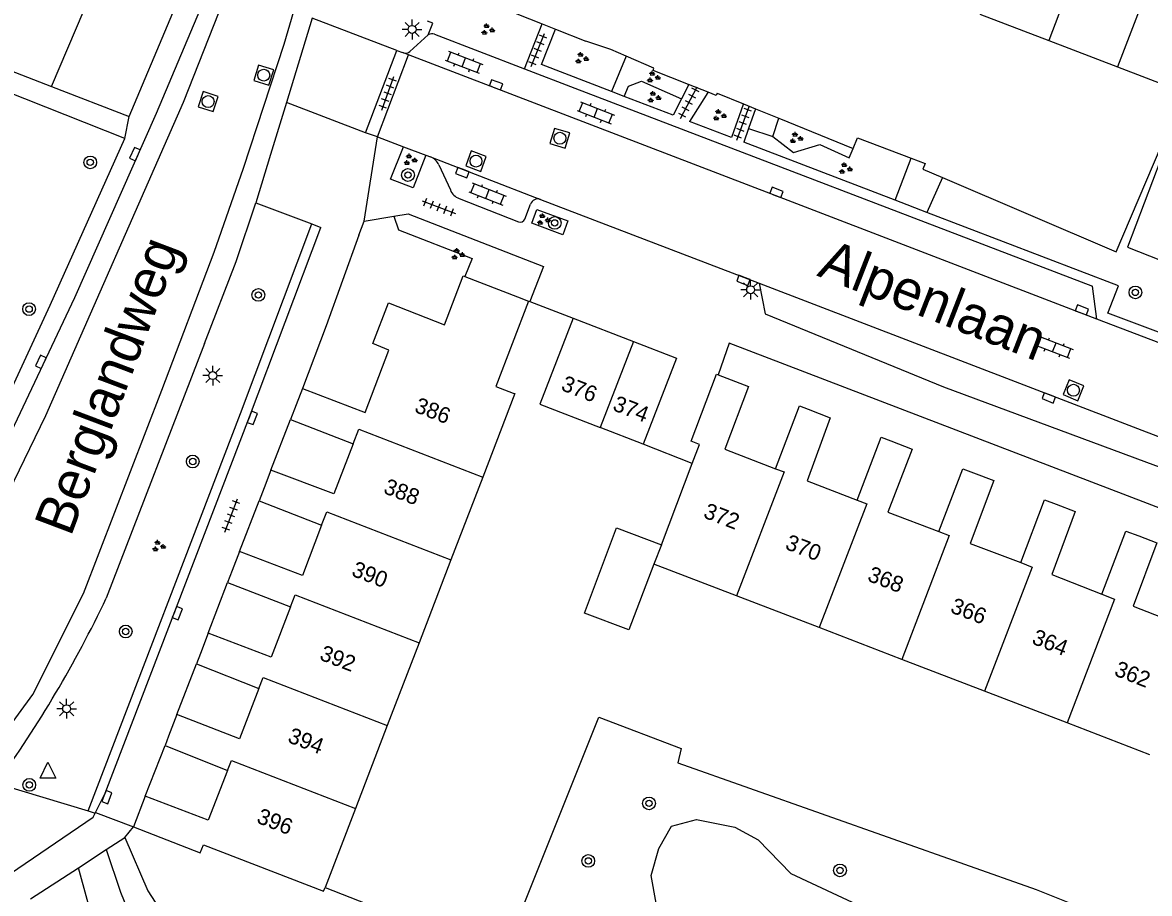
# Model space of a CAD drawing. Extents: x 132994 to 136000, y 393499 to 395512.
# Drawn here: x 134603.8 to 134674.7, y 394169.4 to 394224.2 of the extents above; entities that cross this region are included whole.
import ezdxf

# ---------------------------------------------------------------- set-up
doc = ezdxf.new("R2010")
doc.units = 0
for name, color, linetype in [('gg-afsc-erfafscheiding', 7, 'Continuous'), ('gg-afsc-muur', 7, 'Continuous'), ('gg-anno-huisnummerreeks BGT', 7, 'Continuous'), ('gg-anno-openbare ruimte label', 7, 'Continuous'), ('gg-bbg-bijgebouw', 7, 'Continuous'), ('gg-bbg-hoofdgebouw', 7, 'Continuous'), ('gg-bbg-tussenscheiding', 7, 'Continuous'), ('gg-knt-verharding', 7, 'Continuous'), ('gg-knt-verharding nz', 7, 'Continuous'), ('gg-knt-verharding onder overbouw', 7, 'Continuous'), ('gt-grn-groengrens', 7, 'Continuous'), ('gt-grn-weggrens', 7, 'Continuous'), ('gt-symb-boom', 7, 'Continuous'), ('gt-symb-groenvak', 7, 'Continuous'), ('gt-symb-klinker verharding', 7, 'Continuous'), ('gt-symb-kolk', 7, 'Continuous'), ('gt-symb-lichtmast', 7, 'Continuous'), ('gt-symb-rioolschacht', 7, 'Continuous'), ('gt-symb-tegel verharding', 7, 'Continuous'), ('gt-symb-waterafsluiter', 7, 'Continuous')]:
    doc.layers.add(name, color=color, linetype=linetype)

# ---------------------------------------------------------------- blocks, each defined once
blk = doc.blocks.new('gt0-KL1')
at = {"layer": 'gt-symb-klinker verharding'}
for p, q in [((-1.15, 0.3), (1.15, 0.3)), ((-1, -0.3), (-1, 0.3)), ((-0.5, 0.3), (-0.5, 0.45)), ((0, -0.3), (0, 0.3)), ((0.5, 0.3), (0.5, 0.45)), ((1, -0.3), (1, 0.3)), ((-1.15, -0.3), (1.15, -0.3)), ((-0.5, -0.45), (-0.5, -0.3)), ((0.5, -0.45), (0.5, -0.3))]:
    blk.add_line(p, q, dxfattribs=at)
blk = doc.blocks.new('gt0-KOLK')
at = {"layer": 'gt-symb-kolk'}
blk.add_lwpolyline([(0, 0), (0.375, 0), (0.375, 0.4), (-0.375, 0.4), (-0.375, 0), (0, 0)], dxfattribs=at)
blk = doc.blocks.new('gt0-BOOM')
at = {"layer": 'gt-symb-boom'}
for radius in [0.4, 0.2]:
    blk.add_circle((0, 0), radius, dxfattribs=at)
blk = doc.blocks.new('gt0-GRVAK')
at = {"layer": 'gt-symb-groenvak'}
for p, q in [((-0.11, 0.189), (-0.228, 0.24)), ((-0.182, 0.153), (0.088, 0.153)), ((-0.091, 0.211), (-0.156, 0.322)), ((-0.047, 0.214), (-0.047, 0.393)), ((-0.004, 0.211), (0.061, 0.322)), ((0.015, 0.189), (0.133, 0.24)), ((0.262, -0.052), (0.197, 0.059)), ((0.305, -0.049), (0.305, 0.13)), ((0.349, -0.052), (0.414, 0.059)), ((-0.245, -0.228), (-0.363, -0.177)), ((-0.318, -0.264), (-0.047, -0.264)), ((-0.226, -0.206), (-0.291, -0.095)), ((-0.183, -0.203), (-0.183, -0.024)), ((-0.139, -0.206), (-0.074, -0.095)), ((-0.12, -0.228), (-0.002, -0.177)), ((0.243, -0.074), (0.125, -0.023)), ((0.17, -0.11), (0.441, -0.11)), ((0.368, -0.074), (0.486, -0.023))]:
    blk.add_line(p, q, dxfattribs=at)
blk = doc.blocks.new('gt0-TEG1')
at = {"layer": 'gt-symb-tegel verharding'}
for p, q in [((-1.125, 0), (1.125, 0)), ((-0.9, -0.25), (-0.9, 0.25)), ((-0.45, -0.25), (-0.45, 0.25)), ((0, -0.25), (0, 0.25)), ((0.45, -0.25), (0.45, 0.25)), ((0.9, -0.25), (0.9, 0.25))]:
    blk.add_line(p, q, dxfattribs=at)
blk = doc.blocks.new('gt0-RS')
at = {"layer": 'gt-symb-rioolschacht'}
blk.add_lwpolyline([(-0.5, -0.5), (0.5, -0.5), (0.5, 0.5), (-0.5, 0.5)], close=True, dxfattribs=at)
blk.add_circle((0, 0), 0.375, dxfattribs=at)
blk = doc.blocks.new('gt0-LMAST')
at = {"layer": 'gt-symb-lichtmast'}
for p, q in [((-0.182, 0.173), (-0.447, 0.438)), ((-0.005, 0.246), (-0.005, 0.621)), ((0.172, 0.173), (0.437, 0.438)), ((-0.255, -0.004), (-0.63, -0.004)), ((-0.182, -0.181), (-0.447, -0.446)), ((-0.005, -0.254), (-0.005, -0.629)), ((0.437, -0.446), (0.172, -0.181)), ((0.245, -0.004), (0.62, -0.004))]:
    blk.add_line(p, q, dxfattribs=at)
blk.add_circle((-0.005, -0.004), 0.25, dxfattribs=at)
blk = doc.blocks.new('gt0-WAFSL')
at = {"layer": 'gt-symb-waterafsluiter'}
for p, q in [((-0.5, -0.333), (0, 0.667)), ((0, 0.667), (0.5, -0.333)), ((0.5, -0.333), (-0.5, -0.333))]:
    blk.add_line(p, q, dxfattribs=at)

msp = doc.modelspace()

# ---------------------------------------------------------------- linework, layer by layer
at = {"layer": 'gg-afsc-erfafscheiding'}
for p, q in [((134630.74, 394226.392), (134636.462, 394224.127)), ((134636.462, 394224.127), (134637.302, 394223.794)), ((134637.302, 394223.794), (134639.213, 394223.038)), ((134643.495, 394221.343), (134641.756, 394222.091)), ((134647.459, 394219.766), (134649.124, 394219.089)), ((134649.124, 394219.089), (134649.882, 394218.781)), ((134649.882, 394218.781), (134651.353, 394218.184)), ((134651.353, 394218.184), (134656.021, 394216.288)), ((134659.667, 394215.672), (134660.551, 394215.336)), ((134635.607, 394206.688), (134635.687, 394206.658)), ((134635.687, 394206.658), (134638.411, 394205.618)), ((134645.893, 394196.474), (134642.816, 394197.698))]:
    msp.add_line(p, q, dxfattribs=at)
for points in [[(134641.756, 394222.091), (134640.784, 394222.509), (134639.213, 394223.038)], [(134661.641, 394214.456), (134672.556, 394209.778), (134676.37, 394218.694)], [(134656.021, 394216.288), (134656.292, 394216.955), (134659.667, 394215.672)], [(134660.551, 394215.336), (134660.401, 394214.987), (134661.641, 394214.456)]]:
    msp.add_lwpolyline(points, dxfattribs=at)
at = {"layer": 'gg-afsc-muur'}
msp.add_line((134646.898, 394219.824), (134645.67, 394220.308), dxfattribs=at)
for points in [[(134645.67, 394220.308), (134643.435, 394221.191), (134643.495, 394221.343)], [(134647.459, 394219.766), (134647.403, 394219.624), (134646.898, 394219.824)], [(134622.804, 394169.824), (134633.98, 394165.431), (134640.035, 394180.523), (134645.207, 394178.554), (134644.992, 394177.656), (134667.54, 394169.691), (134671.301, 394168.189)]]:
    msp.add_lwpolyline(points, dxfattribs=at)
at = {"layer": 'gg-bbg-bijgebouw'}
for p, q in [((134638.411, 394205.618), (134642.202, 394204.144)), ((134642.816, 394197.698), (134640.102, 394198.749))]:
    msp.add_line(p, q, dxfattribs=at)
for points in [[(134638.411, 394205.618), (134636.319, 394200.213), (134640.102, 394198.749)], [(134642.202, 394204.144), (134644.905, 394203.093), (134642.816, 394197.698)], [(134643.48, 394190.15), (134641.92, 394186.01), (134639.12, 394187.07), (134641.14, 394192.43), (134643.96, 394191.37)]]:
    msp.add_lwpolyline(points, dxfattribs=at)
at = {"layer": 'gg-bbg-hoofdgebouw'}
for p, q in [((134663.998, 394224.729), (134668.321, 394223.07)), ((134668.321, 394223.07), (134672.645, 394221.409)), ((134672.645, 394221.409), (134676.8, 394219.814)), ((134621.38, 394201.19), (134620.982, 394200.16)), ((134620.982, 394200.16), (134620.63, 394199.25)), ((134620.63, 394199.25), (134624.57, 394197.72)), ((134643.96, 394191.37), (134645.893, 394196.474)), ((134619.4, 394196.06), (134618.977, 394194.952)), ((134632.721, 394195.621), (134630.719, 394190.413)), ((134618.977, 394194.952), (134618.66, 394194.12)), ((134618.66, 394194.12), (134622.59, 394192.59)), ((134617.43, 394190.95), (134616.969, 394189.746)), ((134630.719, 394190.413), (134628.717, 394185.204)), ((134648.68, 394188.152), (134643.48, 394190.15)), ((134616.969, 394189.746), (134616.68, 394188.99)), ((134616.68, 394188.99), (134620.63, 394187.46)), ((134653.88, 394186.154), (134648.68, 394188.152)), ((134615.45, 394185.8), (134614.966, 394184.537)), ((134659.081, 394184.156), (134653.88, 394186.154)), ((134628.717, 394185.204), (134626.714, 394179.996)), ((134614.966, 394184.537), (134614.71, 394183.87)), ((134614.71, 394183.87), (134618.65, 394182.33)), ((134664.281, 394182.159), (134659.081, 394184.156)), ((134669.481, 394180.161), (134664.281, 394182.159)), ((134613.48, 394180.69), (134612.963, 394179.328)), ((134626.714, 394179.996), (134624.712, 394174.787)), ((134674.681, 394178.163), (134669.481, 394180.161)), ((134612.963, 394179.328), (134612.74, 394178.74)), ((134612.74, 394178.74), (134616.67, 394177.17)), ((134611.5, 394175.56), (134610.76, 394173.62)), ((134624.712, 394174.787), (134622.804, 394169.824))]:
    msp.add_line(p, q, dxfattribs=at)
for points in [[(134621.38, 394201.19), (134625.32, 394199.69), (134626.81, 394203.6), (134625.81, 394204.02), (134626.79, 394206.58), (134630.32, 394205.2), (134631.49, 394208.27), (134631.608, 394208.225)], [(134631.608, 394208.225), (134634.902, 394206.958), (134635.607, 394206.688)], [(134635.607, 394206.688), (134633.551, 394201.321), (134634.645, 394200.902), (134634.738, 394200.867), (134632.721, 394195.621)], [(134645.893, 394196.474), (134646.35, 394197.68), (134645.83, 394197.88), (134647.42, 394202.09), (134647.526, 394202.05)], [(134647.526, 394202.05), (134649.45, 394201.32), (134647.96, 394197.37), (134651.14, 394196.15)], [(134651.14, 394196.15), (134652.65, 394200.1), (134653.191, 394199.89)], [(134653.191, 394199.89), (134654.58, 394199.35), (134653.12, 394195.39), (134656.28, 394194.17)], [(134624.57, 394197.72), (134623.35, 394194.56), (134619.4, 394196.06)], [(134656.28, 394194.17), (134657.78, 394198.13), (134658.392, 394197.895)], [(134658.392, 394197.895), (134659.73, 394197.38), (134658.21, 394193.42), (134661.42, 394192.19)], [(134661.42, 394192.19), (134662.93, 394196.15), (134663.591, 394195.898)], [(134663.591, 394195.898), (134664.87, 394195.41), (134663.38, 394191.45), (134666.56, 394190.24)], [(134666.56, 394190.24), (134668.06, 394194.19), (134668.794, 394193.908)], [(134668.794, 394193.908), (134669.99, 394193.45), (134668.51, 394189.49), (134671.67, 394188.25)], [(134622.59, 394192.59), (134621.38, 394189.44), (134617.43, 394190.95)], [(134671.67, 394188.25), (134673.17, 394192.23), (134673.997, 394191.918)], [(134673.997, 394191.918), (134675.13, 394191.49), (134673.64, 394187.51), (134676.81, 394186.27)], [(134620.63, 394187.46), (134619.42, 394184.3), (134615.45, 394185.8)], [(134618.65, 394182.33), (134617.43, 394179.16), (134613.48, 394180.69)], [(134616.67, 394177.17), (134615.46, 394174.05), (134611.5, 394175.56)], [(134610.76, 394173.62), (134614.96, 394172), (134615.15, 394172.49), (134622.71, 394169.58), (134622.804, 394169.824)]]:
    msp.add_lwpolyline(points, dxfattribs=at)
at = {"layer": 'gg-bbg-tussenscheiding'}
for p, q in [((134672.06, 394232.84), (134668.321, 394223.07)), ((134676.385, 394231.185), (134672.645, 394221.409)), ((134642.202, 394204.144), (134640.102, 394198.749)), ((134643.96, 394191.37), (134643.48, 394190.15))]:
    msp.add_line(p, q, dxfattribs=at)
for points in [[(134624.57, 394197.72), (134624.924, 394198.636), (134632.721, 394195.621)], [(134651.14, 394196.15), (134651.675, 394195.945), (134648.68, 394188.152)], [(134656.28, 394194.17), (134656.873, 394193.941), (134653.88, 394186.154)], [(134622.59, 394192.59), (134622.913, 394193.431), (134630.719, 394190.413)], [(134661.42, 394192.19), (134662.071, 394191.941), (134659.081, 394184.156)], [(134666.56, 394190.24), (134667.28, 394189.966), (134664.281, 394182.159)], [(134620.63, 394187.46), (134620.92, 394188.218), (134628.717, 394185.204)], [(134671.67, 394188.25), (134672.468, 394187.937), (134669.481, 394180.161)], [(134618.65, 394182.33), (134618.912, 394183.012), (134626.714, 394179.996)], [(134616.67, 394177.17), (134616.915, 394177.801), (134624.712, 394174.787)]]:
    msp.add_lwpolyline(points, dxfattribs=at)
at = {"layer": 'gg-knt-verharding'}
for p, q in [((134621.986, 394224.475), (134620.374, 394219.175)), ((134635.343, 394221.3), (134636.462, 394224.127)), ((134629.301, 394223.423), (134628.138, 394222.39)), ((134629.694, 394223.468), (134635.343, 394221.3)), ((134636.415, 394221.554), (134637.302, 394223.794)), ((134625.345, 394217.275), (134627.318, 394222.437)), ((134626.095, 394217.008), (134628.051, 394222.168)), ((134627.318, 394222.437), (134627.676, 394222.322)), ((134627.743, 394222.295), (134627.676, 394222.322)), ((134628.051, 394222.168), (134627.743, 394222.295)), ((134635.343, 394221.3), (134638.516, 394220.083)), ((134640.813, 394219.869), (134636.415, 394221.554)), ((134610.21, 394216.92), (134602.71, 394219.89)), ((134605.606, 394220.187), (134610.48, 394218.29)), ((134638.516, 394220.083), (134671.08, 394207.63)), ((134641.624, 394219.558), (134640.813, 394219.869)), ((134645.656, 394220.274), (134645.218, 394219.398)), ((134645.656, 394220.274), (134645.67, 394220.308)), ((134646.887, 394219.797), (134645.731, 394217.985)), ((134646.887, 394219.797), (134646.898, 394219.824)), ((134620.374, 394219.175), (134619.377, 394215.897)), ((134644.707, 394218.377), (134641.624, 394219.558)), ((134645.218, 394219.398), (134644.707, 394218.377)), ((134649.108, 394219.049), (134648.371, 394216.973)), ((134649.108, 394219.049), (134649.124, 394219.089)), ((134649.882, 394218.781), (134649.444, 394217.538)), ((134648.371, 394216.973), (134645.731, 394217.985)), ((134650.964, 394217.028), (134651.353, 394218.184)), ((134626.095, 394217.008), (134625.345, 394217.275)), ((134626.095, 394217.008), (134627.743, 394216.389)), ((134649.444, 394217.538), (134649.141, 394216.678)), ((134649.444, 394217.538), (134650.964, 394217.028)), ((134627.743, 394216.389), (134629.145, 394215.863)), ((134658.663, 394213.03), (134649.141, 394216.678)), ((134619.377, 394215.897), (134618.455, 394212.867)), ((134629.145, 394215.863), (134629.434, 394215.754)), ((134658.663, 394213.03), (134659.667, 394215.672)), ((134629.969, 394215.245), (134630.686, 394213.675)), ((134661.641, 394214.456), (134660.66, 394212.265)), ((134618.455, 394212.867), (134621.984, 394211.536)), ((134631.245, 394213.137), (134634.98, 394211.665)), ((134635.369, 394211.847), (134635.735, 394212.783)), ((134636.349, 394213.085), (134650.119, 394207.814)), ((134660.66, 394212.265), (134658.663, 394213.03)), ((134625.273, 394211.706), (134627.135, 394212.028)), ((134672.703, 394207.651), (134660.66, 394212.265)), ((134621.984, 394211.536), (134622.545, 394211.324)), ((134624.921, 394210.831), (134625.273, 394211.706)), ((134624.921, 394210.831), (134622.881, 394205.134)), ((134671.343, 394205.561), (134671.08, 394207.63)), ((134677.814, 394203.074), (134671.343, 394205.561)), ((134622.881, 394205.134), (134621.38, 394201.19)), ((134615.228, 394204.021), (134609.048, 394188.006)), ((134619.4, 394196.06), (134620.63, 394199.25)), ((134617.43, 394190.95), (134618.66, 394194.12)), ((134615.45, 394185.8), (134616.68, 394188.99)), ((134613.48, 394180.69), (134614.71, 394183.87)), ((134611.5, 394175.56), (134612.74, 394178.74)), ((134608.37, 394174.54), (134608.969, 394175.751)), ((134608.347, 394174.494), (134608.37, 394174.54)), ((134610.208, 394172.952), (134610.76, 394173.62)), ((134609.048, 394172.197), (134610.208, 394172.952)), ((134607.3, 394171.06), (134609.048, 394172.197)), ((134604.28, 394169.096), (134607.3, 394171.06))]:
    msp.add_line(p, q, dxfattribs=at)
for points in [[(134610.48, 394218.29), (134615.64, 394230.55), (134623.2, 394249.77)], [(134574.514, 394234.493), (134580.8, 394232.08), (134580.08, 394230.12), (134605.606, 394220.187)], [(134597.89, 394188.33), (134602.56, 394197.37), (134607.07, 394206.92), (134612.21, 394218.51), (134615.735, 394226.864)], [(134629.301, 394223.423), (134629.589, 394224.169), (134629.26, 394224.295)], [(134676.94, 394219.76), (134673.27, 394210.07), (134676.74, 394208.71), (134675.229, 394204.726), (134672.051, 394205.932), (134672.703, 394207.651)], [(134600.82, 394196.31), (134605.52, 394206.43), (134610.21, 394216.92)], [(134629.145, 394215.863), (134628.352, 394213.818), (134626.916, 394214.359), (134627.743, 394216.389)], [(134615.228, 394204.021), (134617.222, 394209.175), (134618.455, 394212.867)], [(134627.135, 394212.028), (134628.026, 394212.182), (134636.538, 394208.854), (134635.687, 394206.658)], [(134627.135, 394212.028), (134627.417, 394211.172), (134632.049, 394209.371), (134631.608, 394208.225)], [(134635.813, 394211.577), (134636.132, 394212.445), (134638.086, 394211.727), (134637.767, 394210.859), (134635.813, 394211.577)], [(134608.969, 394175.751), (134618.044, 394199.411), (134622.545, 394211.324)], [(134650.119, 394207.814), (134650.491, 394205.877), (134661.699, 394201.303), (134675.036, 394196.353), (134676.783, 394195.752), (134677.442, 394195.644), (134678.947, 394196.731)], [(134690.397, 394188.024), (134690.2, 394188.33), (134690.08, 394188.01), (134648.22, 394204.05), (134647.526, 394202.05)], [(134603.016, 394170.697), (134608.217, 394174.231), (134608.347, 394174.494)]]:
    msp.add_lwpolyline(points, dxfattribs=at)
for centre, radius, start, end in [((134629.537, 394223.097), 0.403, 67.12243, 125.94184), ((134627.861, 394222.672), 0.396, 252.62135, 314.42497), ((134629.055, 394214.82), 1.009, 24.95126, 67.90197), ((134631.538, 394214.001), 0.912, 200.9206, 251.27277), ((134636.187, 394212.639), 0.474, 70.02785, 162.35329), ((134635.079, 394211.961), 0.312, 251.56204, 338.58458), ((134539.996, 394221.038), 76.546, 324.29941, 334.4357)]:
    msp.add_arc(centre, radius, start, end, dxfattribs=at)
at = {"layer": 'gg-knt-verharding nz'}
msp.add_line((134650.119, 394207.814), (134678.947, 394196.731), dxfattribs=at)
for points in [[(134616.764, 394226.471), (134613.889, 394219.167), (134605.222, 394199.465), (134602.205, 394193.294), (134599.148, 394187.637), (134596.165, 394182.925), (134592.226, 394177.892), (134587.128, 394172.618), (134582.62, 394168.635), (134579.469, 394166.184), (134574.085, 394162.639), (134566.908, 394158.831), (134559.992, 394156.074)], [(134562.681, 394149.003), (134564.746, 394149.697), (134571.453, 394152.495), (134576.573, 394155.377), (134582.763, 394159.181), (134587.854, 394163.007), (134592.85, 394167.422), (134597.072, 394172.059), (134601.71, 394178.241), (134604.435, 394181.954), (134607.609, 394188.303), (134612.541, 394201.091), (134615.839, 394209.754), (134617.669, 394215.055), (134620.227, 394222.833), (134620.836, 394224.914)], [(134671.343, 394205.561), (134651.127, 394213.335), (134628.051, 394222.168)]]:
    msp.add_lwpolyline(points, dxfattribs=at)
at = {"layer": 'gg-knt-verharding onder overbouw'}
msp.add_line((134629.434, 394215.754), (134636.349, 394213.085), dxfattribs=at)
at = {"layer": 'gt-grn-groengrens'}
for p, q in [((134605.606, 394220.187), (134607.656, 394225.007)), ((134641.756, 394222.091), (134640.813, 394219.869)), ((134602.157, 394176.369), (134607.897, 394174.63)), ((134607.897, 394174.63), (134608.347, 394174.494)), ((134609.048, 394172.197), (134609.947, 394169.511))]:
    msp.add_line(p, q, dxfattribs=at)
for points in [[(134641.624, 394219.558), (134641.897, 394220.21), (134642.717, 394220.516), (134645.218, 394219.398)], [(134650.964, 394217.028), (134652.269, 394216.024), (134653.919, 394216.543), (134655.775, 394215.696), (134656.021, 394216.288)], [(134607.897, 394174.63), (134617.483, 394199.624), (134621.984, 394211.536)], [(134638.228, 394163.289), (134642.479, 394164.151), (134644.174, 394166.038), (134644.174, 394167.369), (134643.629, 394168.821), (134643.326, 394170.576), (134643.81, 394172.27), (134644.597, 394173.661), (134646.17, 394174.085), (134648.59, 394173.601), (134650.042, 394172.814), (134652.099, 394170.697), (134656.637, 394168.579), (134659.601, 394167.006), (134664.502, 394164.586), (134667.466, 394164.586), (134669.826, 394166.038), (134671.301, 394168.189)], [(134610.208, 394172.952), (134611.658, 394169.61), (134612.633, 394168.112), (134614.115, 394166.77), (134615.573, 394165.755), (134617.38, 394165.156), (134620.704, 394164.262), (134624.296, 394163.953), (134638.228, 394163.289)], [(134612.069, 394161.307), (134611.645, 394161.606), (134611.17, 394161.988), (134610.789, 394162.342), (134610.396, 394162.761), (134609.758, 394163.56), (134609.249, 394164.435), (134608.87, 394165.31), (134607.3, 394171.06)]]:
    msp.add_lwpolyline(points, dxfattribs=at)
msp.add_arc((134618.801, 394172.677), 9.403, 199.67324, 257.06916, dxfattribs=at)
at = {"layer": 'gt-grn-weggrens'}
for p, q in [((134627.318, 394222.437), (134621.986, 394224.475)), ((134625.345, 394217.275), (134620.374, 394219.175)), ((134610.21, 394216.92), (134610.48, 394218.29)), ((134625.273, 394211.706), (134626.095, 394217.008)), ((134608.37, 394174.54), (134610.76, 394173.62))]:
    msp.add_line(p, q, dxfattribs=at)

# ---------------------------------------------------------------- block references
at = {"layer": 'gt-symb-boom'}
for p in [(134608.035, 394215.41), (134628.023, 394214.614), (134637.251, 394211.606), (134618.61, 394207.074), (134673.775, 394207.233), (134604.192, 394206.181), (134614.487, 394196.6), (134610.268, 394185.911), (134604.201, 394176.268), (134643.182, 394175.104), (134639.363, 394171.487), (134655.195, 394170.888)]:
    msp.add_blockref('gt0-BOOM', p, dxfattribs=at)
at = {"layer": 'gt-symb-groenvak'}
for p in [(134633.017, 394223.752), (134638.93, 394221.953), (134643.436, 394220.765), (134643.48, 394219.499), (134647.599, 394218.362), (134652.415, 394216.934), (134628.14, 394215.569), (134655.514, 394215.016), (134636.523, 394211.806), (134631.143, 394209.628), (134612.323, 394191.276)]:
    msp.add_blockref('gt0-GRVAK', p, dxfattribs=at)
at = {"layer": 'gt-symb-klinker verharding'}
for p, rotation in [((134631.539, 394221.707), -21.09921225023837), ((134639.836, 394218.523), -21.407739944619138), ((134633.024, 394213.423), -21.09921225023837), ((134668.675, 394203.786), -21.04574081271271)]:
    msp.add_blockref('gt0-KL1', p, dxfattribs=dict(at, rotation=rotation))
at = {"layer": 'gt-symb-kolk'}
for p, rotation in [((134633.492, 394220.103), -20.788385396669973), ((134611.032, 394215.85), 66.04914468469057), ((134631.515, 394214.952), 158.9074453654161), ((134651.127, 394213.335), -21.280166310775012), ((134649.19, 394208.173), 158.95425918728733), ((134670.34, 394205.948), -21.099212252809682), ((134605.11, 394202.778), 64.92082100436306), ((134668.397, 394200.788), 158.64562263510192), ((134618.044, 394199.411), -110.97171055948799), ((134613.331, 394187.135), -110.97171056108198), ((134608.898, 394175.564), -110.73714811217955)]:
    msp.add_blockref('gt0-KOLK', p, dxfattribs=dict(at, rotation=rotation))
at = {"layer": 'gt-symb-lichtmast'}
for p in [(134628.282, 394223.773), (134649.58, 394207.406), (134615.744, 394202.005), (134606.558, 394181.06)]:
    msp.add_blockref('gt0-LMAST', p, dxfattribs=at)
at = {"layer": 'gt-symb-rioolschacht'}
for p, rotation in [((134618.951, 394220.893), -17.45655813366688), ((134615.453, 394219.231), 71.87318748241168), ((134637.575, 394216.927), 163.21882741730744), ((134632.3, 394215.486), 70.17409260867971), ((134669.88, 394201.078), -22.280371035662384)]:
    msp.add_blockref('gt0-RS', p, dxfattribs=dict(at, rotation=rotation))
at = {"layer": 'gt-symb-tegel verharding'}
for p, rotation in [((134636.193, 394222.475), 68.41134771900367), ((134626.753, 394219.748), 69.93365037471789), ((134645.69, 394219.16), 62.40963046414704), ((134649.089, 394217.868), 69.57138285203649), ((134629.955, 394212.598), -20.864661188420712), ((134616.897, 394193.207), 69.08179501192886)]:
    msp.add_blockref('gt0-TEG1', p, dxfattribs=dict(at, rotation=rotation))
at = {"layer": 'gt-symb-waterafsluiter'}
msp.add_blockref('gt0-WAFSL', (134605.378, 394177.032), dxfattribs=at)

# ---------------------------------------------------------------- texts
at = {"layer": 'gg-anno-huisnummerreeks BGT'}
for s, rotation, p in [('376', 338.7, (134637.59, 394201.11)), ('386', 339.1, (134628.37, 394199.734)), ('374', 338.7, (134640.837, 394199.847)), ('388', 338.9, (134626.417, 394194.634)), ('372', 339, (134646.542, 394193.095)), ('370', 338.9, (134651.685, 394191.121)), ('390', 339, (134624.414, 394189.434)), ('368', 339, (134656.86, 394189.119)), ('366', 339.2, (134662.078, 394187.131)), ('364', 338.6, (134667.202, 394185.168)), ('392', 339, (134622.4, 394184.157)), ('362', 338.6, (134672.385, 394183.169)), ('394', 339, (134620.395, 394178.973)), ('396', 338.8, (134618.444, 394173.906))]:
    msp.add_text(s, height=1, rotation=rotation, dxfattribs=at).set_placement(p)
at = {"layer": 'gg-anno-openbare ruimte label'}
for s, rotation, p in [('Berglandweg', 69.3, (134606.808, 394191.824)), ('Alpenlaan', 338.7, (134653.688, 394208.301))]:
    msp.add_text(s, height=2.5, rotation=rotation, dxfattribs=at).set_placement(p)

doc.saveas('drawing.dxf')
